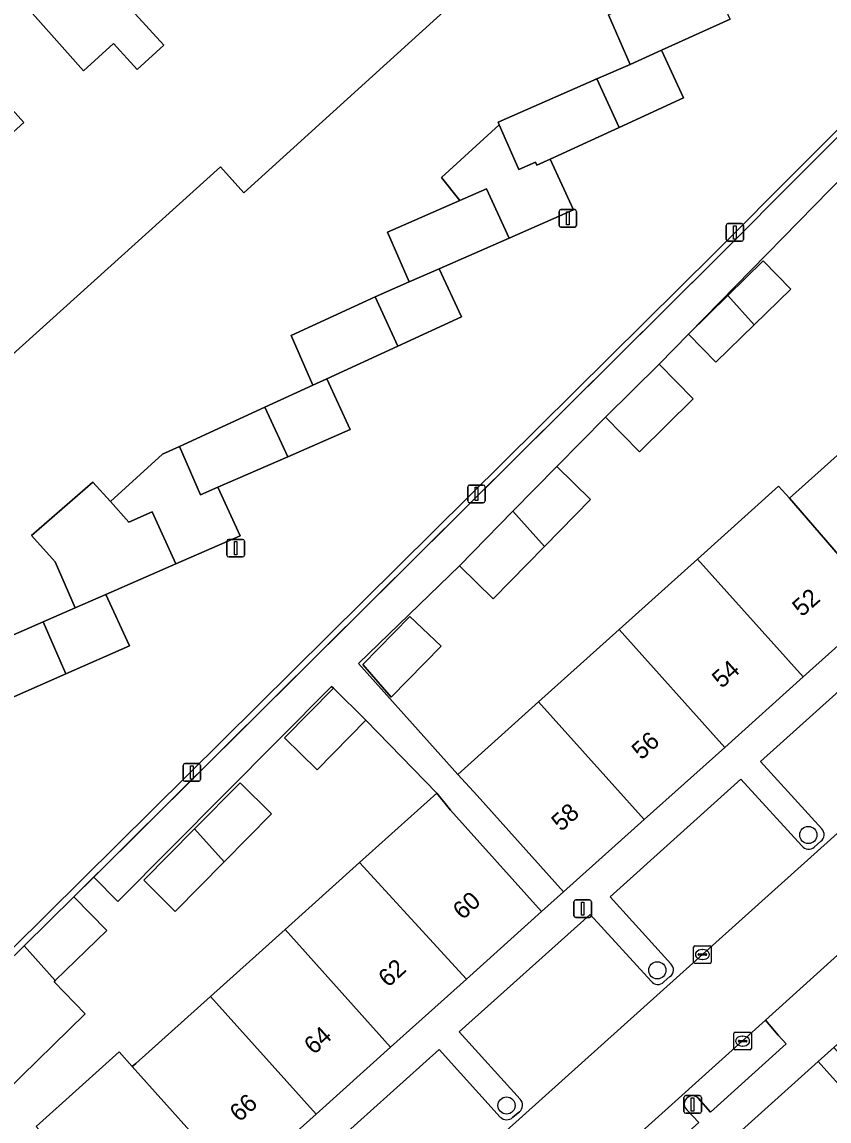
# Model space of a CAD drawing. Extents: x 162172 to 163187, y 382874 to 383685.
# Drawn here: x 162696.4 to 162742.4, y 383475.7 to 383538.2 of the extents above; entities that cross this region are included whole.
import ezdxf

# ---------------------------------------------------------------- set-up
doc = ezdxf.new("R2010")
doc.units = 0
for name, color, linetype in [('IMGEO_Boom', 7, 'Continuous'), ('IMGEO_Erf', 7, 'Continuous'), ('IMGEO_Hek', 7, 'Continuous'), ('IMGEO_Kolk', 7, 'Continuous'), ('IMGEO_Lichtmast', 7, 'Continuous'), ('IMGEO_Muur', 7, 'Continuous'), ('IMGEO_Pand', 7, 'Continuous'), ('IMGEO_Pand_nummerreeks', 7, 'Continuous'), ('IMGEO_Parkeervlak_open', 7, 'Continuous'), ('IMGEO_Rijbaan_lokaal_open', 7, 'Continuous'), ('IMGEO_Voetpad_open', 7, 'Continuous')]:
    doc.layers.add(name, color=color, linetype=linetype)

msp = doc.modelspace()

# ---------------------------------------------------------------- linework, layer by layer
at = {"layer": 'IMGEO_Boom'}
for centre in [(162741.185, 383491.947), (162732.587, 383484.247), (162724.003, 383476.551)]:
    msp.add_circle(centre, 0.489, dxfattribs=at)
at = {"layer": 'IMGEO_Erf'}
for points in [[(162742.01, 383558.381), (162709.05, 383528.485), (162707.707, 383529.967), (162674.468, 383500)], [(162695.797, 383540.079), (162699.91, 383535.431), (162701.626, 383536.991), (162702.971, 383535.511), (162704.494, 383536.897), (162700.393, 383541.4)], [(162691.884, 383501.572), (162697.614, 383504.079), (162699.437, 383504.876), (162698.29, 383507.499), (162696.959, 383508.988), (162700.453, 383512.03), (162701.445, 383510.921), (162704.411, 383513.622), (162705.374, 383514.063), (162710.248, 383516.298), (162712.966, 383517.545), (162711.731, 383520.372), (162716.522, 383522.576), (162718.466, 383523.427), (162717.229, 383526.253), (162721.336, 383528.049), (162720.293, 383529.359), (162723.585, 383532.371), (162723.522, 383532.516), (162729.144, 383534.975), (162731.033, 383535.8), (162729.802, 383538.613)], [(162693.473, 383529.754), (162696.515, 383532.504), (162692.423, 383537.028)], [(162744.224, 383530.511), (162734.371, 383520.443), (162732.689, 383518.737), (162734.633, 383516.763), (162731.577, 383513.753), (162729.633, 383515.727), (162726.871, 383512.92), (162728.781, 383511.047), (162726.159, 383508.373), (162723.235, 383505.389), (162721.325, 383507.263), (162715.57, 383501.715), (162721.221, 383495.387), (162725.826, 383499.525), (162730.407, 383503.641), (162734.872, 383507.649), (162739.493, 383511.797), (162740.108, 383511.111), (162743.907, 383514.517)], [(162697.211, 383475.355), (162699.666, 383477.559), (162701.942, 383479.602), (162702.693, 383478.765), (162702.892, 383478.943), (162707.147, 383482.756), (162711.389, 383486.564), (162715.63, 383490.372), (162720.027, 383494.321), (162715.992, 383498.483), (162713.21, 383495.648), (162711.35, 383497.472), (162714.141, 383500.298), (162714.031, 383500.405), (162701.867, 383488.161), (162700.494, 383489.544), (162699.363, 383488.421), (162701.244, 383486.503), (162698.304, 383483.658), (162698.237, 383483.593), (162700.004, 383481.767), (162695.467, 383477.337)]]:
    msp.add_lwpolyline(points, dxfattribs=at)
for points in [[(162734.371, 383520.443), (162736.609, 383522.646), (162738.616, 383524.623), (162740.19, 383523.004), (162738.104, 383520.975), (162735.92, 383518.851)], [(162720.275, 383502.7), (162717.425, 383499.793), (162715.814, 383501.642), (162718.496, 383504.378)], [(162706.241, 383492.298), (162708.832, 383494.923), (162710.626, 383493.152), (162707.928, 383490.42), (162705.142, 383487.598), (162703.348, 383489.369)]]:
    msp.add_lwpolyline(points, close=True, dxfattribs=at)
at = {"layer": 'IMGEO_Hek'}
msp.add_lwpolyline([(162787.472, 383580.054), (162770.189, 383559.114), (162736.009, 383524.817), (162699.363, 383488.421)], dxfattribs=at)
at = {"layer": 'IMGEO_Kolk'}
for p, q in [((162734.655, 383484.715), (162734.655, 383485.567)), ((162734.73, 383485.641), (162735.582, 383485.641)), ((162734.957, 383485.184), (162735.355, 383485.184)), ((162735.143, 383485.421), (162735.168, 383485.421)), ((162735.656, 383485.567), (162735.656, 383484.715)), ((162735.582, 383484.641), (162734.73, 383484.641)), ((162734.914, 383485.135), (162734.914, 383485.147)), ((162735.352, 383485.098), (162734.954, 383485.098)), ((162735.166, 383484.861), (162735.141, 383484.861)), ((162735.398, 383485.147), (162735.398, 383485.135)), ((162736.944, 383479.791), (162736.944, 383480.643)), ((162737.019, 383480.717), (162737.871, 383480.717)), ((162737.203, 383480.211), (162737.203, 383480.223)), ((162737.641, 383480.174), (162737.243, 383480.174)), ((162737.246, 383480.26), (162737.644, 383480.26)), ((162737.432, 383480.497), (162737.457, 383480.497)), ((162737.687, 383480.223), (162737.687, 383480.211)), ((162737.945, 383480.643), (162737.945, 383479.791)), ((162737.871, 383479.717), (162737.019, 383479.717)), ((162737.455, 383479.937), (162737.43, 383479.937))]:
    msp.add_line(p, q, dxfattribs=at)
for points in [[(162734.655, 383484.715), (162734.655, 383485.567)], [(162734.73, 383485.641), (162735.582, 383485.641)], [(162735.656, 383485.567), (162735.656, 383484.715)], [(162735.582, 383484.641), (162734.73, 383484.641)], [(162736.944, 383479.791), (162736.944, 383480.643)], [(162737.019, 383480.717), (162737.871, 383480.717)], [(162737.945, 383480.643), (162737.945, 383479.791)], [(162737.871, 383479.717), (162737.019, 383479.717)]]:
    msp.add_lwpolyline(points, dxfattribs=at)
for centre, radius, start, end in [((162734.732, 383485.565), 0.0765, 91.55205, 178.44795), ((162734.732, 383485.565), 0.0765, 91.55205, 178.44795), ((162734.954, 383485.144), 0.0403, 85.87752, 175.75265), ((162735.359, 383485.146), 0.0386, 1.73085, 96.63898), ((162735.58, 383485.565), 0.0765, 1.55205, 88.44795), ((162735.58, 383485.565), 0.0765, 1.55205, 88.44795), ((162734.732, 383484.717), 0.0765, 181.55205, 268.44795), ((162734.732, 383484.717), 0.0765, 181.55205, 268.44795), ((162734.951, 383485.134), 0.0366, 178.93798, 274.71019), ((162735.355, 383485.141), 0.043, 264.86636, 352.45326), ((162735.58, 383484.717), 0.0765, 271.55205, 358.44795), ((162735.58, 383484.717), 0.0765, 271.55205, 358.44795), ((162737.021, 383480.641), 0.0765, 91.55205, 178.44795), ((162737.021, 383480.641), 0.0765, 91.55205, 178.44795), ((162737.243, 383480.22), 0.0403, 85.87752, 175.75265), ((162737.24, 383480.21), 0.0366, 178.93798, 274.71019), ((162737.644, 383480.217), 0.043, 264.86636, 352.45326), ((162737.648, 383480.222), 0.0386, 1.73085, 96.63898), ((162737.869, 383480.641), 0.0765, 1.55205, 88.44795), ((162737.869, 383480.641), 0.0765, 1.55205, 88.44795), ((162737.021, 383479.793), 0.0765, 181.55205, 268.44795), ((162737.021, 383479.793), 0.0765, 181.55205, 268.44795), ((162737.869, 383479.793), 0.0765, 271.55205, 358.44795), ((162737.869, 383479.793), 0.0765, 271.55205, 358.44795)]:
    msp.add_arc(centre, radius, start, end, dxfattribs=at)
for centre, major_axis, ratio, start_param, end_param in [((162735.142, 383485.141), (-0.387, 0.002), 0.722429, 4.712389, 7.853982), ((162735.167, 383485.141), (-0.39, 0.002), 0.717154, 1.570796, 4.712389), ((162737.431, 383480.217), (-0.387, 0.002), 0.722429, 4.712389, 7.853982), ((162737.456, 383480.217), (-0.39, 0.002), 0.717154, 1.570796, 4.712389)]:
    msp.add_ellipse(centre, major_axis=major_axis, ratio=ratio, start_param=start_param, end_param=end_param, dxfattribs=at)
at = {"layer": 'IMGEO_Lichtmast'}
for p, q in [((162726.997, 383526.639), (162726.997, 383527.439)), ((162726.997, 383527.439), (162726.997, 383526.639)), ((162727.097, 383527.539), (162727.887, 383527.539)), ((162727.887, 383527.539), (162727.097, 383527.539)), ((162727.987, 383527.439), (162727.987, 383526.639)), ((162727.987, 383526.639), (162727.987, 383527.439)), ((162727.887, 383526.539), (162727.097, 383526.539)), ((162727.097, 383526.539), (162727.887, 383526.539)), ((162736.501, 383525.838), (162736.501, 383526.638)), ((162736.501, 383526.638), (162736.501, 383525.838)), ((162736.601, 383526.738), (162737.391, 383526.738)), ((162737.391, 383526.738), (162736.601, 383526.738)), ((162737.491, 383526.638), (162737.491, 383525.838)), ((162737.491, 383525.838), (162737.491, 383526.638)), ((162737.391, 383525.738), (162736.601, 383525.738)), ((162736.601, 383525.738), (162737.391, 383525.738)), ((162721.791, 383510.958), (162721.791, 383511.758)), ((162721.791, 383511.758), (162721.791, 383510.958)), ((162721.891, 383511.858), (162722.681, 383511.858)), ((162722.681, 383511.858), (162721.891, 383511.858)), ((162722.781, 383511.758), (162722.781, 383510.958)), ((162722.781, 383510.958), (162722.781, 383511.758)), ((162722.681, 383510.858), (162721.891, 383510.858)), ((162721.891, 383510.858), (162722.681, 383510.858)), ((162708.082, 383507.869), (162708.082, 383508.669)), ((162708.082, 383508.669), (162708.082, 383507.869)), ((162708.182, 383508.769), (162708.972, 383508.769)), ((162708.972, 383508.769), (162708.182, 383508.769)), ((162709.072, 383508.669), (162709.072, 383507.869)), ((162709.072, 383507.869), (162709.072, 383508.669)), ((162708.972, 383507.769), (162708.182, 383507.769)), ((162708.182, 383507.769), (162708.972, 383507.769)), ((162705.583, 383495.106), (162705.583, 383495.906)), ((162705.583, 383495.906), (162705.583, 383495.106)), ((162705.683, 383496.006), (162706.473, 383496.006)), ((162706.473, 383496.006), (162705.683, 383496.006)), ((162706.573, 383495.906), (162706.573, 383495.106)), ((162706.573, 383495.106), (162706.573, 383495.906)), ((162706.473, 383495.006), (162705.683, 383495.006)), ((162705.683, 383495.006), (162706.473, 383495.006)), ((162727.842, 383487.35), (162727.842, 383488.15)), ((162727.842, 383488.15), (162727.842, 383487.35)), ((162727.942, 383488.25), (162728.732, 383488.25)), ((162728.732, 383488.25), (162727.942, 383488.25)), ((162728.832, 383488.15), (162728.832, 383487.35)), ((162728.832, 383487.35), (162728.832, 383488.15)), ((162728.732, 383487.25), (162727.942, 383487.25)), ((162727.942, 383487.25), (162728.732, 383487.25)), ((162734.205, 383477.112), (162734.995, 383477.112)), ((162734.995, 383477.112), (162734.205, 383477.112)), ((162734.105, 383476.212), (162734.105, 383477.012)), ((162734.105, 383477.012), (162734.105, 383476.212)), ((162735.095, 383477.012), (162735.095, 383476.212)), ((162735.095, 383476.212), (162735.095, 383477.012)), ((162734.995, 383476.112), (162734.205, 383476.112)), ((162734.205, 383476.112), (162734.995, 383476.112))]:
    msp.add_line(p, q, dxfattribs=at)
for points in [[(162727.417, 383527.414), (162727.567, 383527.414), (162727.567, 383526.664), (162727.417, 383526.664), (162727.417, 383527.414)], [(162736.921, 383526.613), (162737.071, 383526.613), (162737.071, 383525.863), (162736.921, 383525.863), (162736.921, 383526.613)], [(162722.211, 383511.733), (162722.361, 383511.733), (162722.361, 383510.983), (162722.211, 383510.983), (162722.211, 383511.733)], [(162708.502, 383508.644), (162708.652, 383508.644), (162708.652, 383507.894), (162708.502, 383507.894), (162708.502, 383508.644)], [(162706.003, 383495.881), (162706.153, 383495.881), (162706.153, 383495.131), (162706.003, 383495.131), (162706.003, 383495.881)], [(162728.262, 383488.125), (162728.412, 383488.125), (162728.412, 383487.375), (162728.262, 383487.375), (162728.262, 383488.125)], [(162734.525, 383476.987), (162734.675, 383476.987), (162734.675, 383476.237), (162734.525, 383476.237), (162734.525, 383476.987)]]:
    msp.add_lwpolyline(points, dxfattribs=at)
for centre, start, end in [((162727.097, 383527.439), 90, 180), ((162727.097, 383527.439), 90, 180), ((162727.887, 383527.439), 0, 90), ((162727.887, 383527.439), 360, 90), ((162727.097, 383526.639), 180, 270), ((162727.097, 383526.639), 180, 270), ((162727.887, 383526.639), 270, 0), ((162727.887, 383526.639), 270, 0), ((162736.601, 383526.638), 90, 180), ((162736.601, 383526.638), 90, 180), ((162737.391, 383526.638), 0, 90), ((162737.391, 383526.638), 360, 90), ((162736.601, 383525.838), 180, 270), ((162736.601, 383525.838), 180, 270), ((162737.391, 383525.838), 270, 0), ((162737.391, 383525.838), 270, 0), ((162721.891, 383511.758), 90, 180), ((162721.891, 383511.758), 90, 180), ((162722.681, 383511.758), 0, 90), ((162722.681, 383511.758), 360, 90), ((162721.891, 383510.958), 180, 270), ((162721.891, 383510.958), 180, 270), ((162722.681, 383510.958), 270, 0), ((162722.681, 383510.958), 270, 0), ((162708.182, 383508.669), 90, 180), ((162708.182, 383508.669), 90, 180), ((162708.972, 383508.669), 0, 90), ((162708.972, 383508.669), 360, 90), ((162708.182, 383507.869), 180, 270), ((162708.182, 383507.869), 180, 270), ((162708.972, 383507.869), 270, 0), ((162708.972, 383507.869), 270, 0), ((162705.683, 383495.906), 90, 180), ((162705.683, 383495.906), 90, 180), ((162706.473, 383495.906), 0, 90), ((162706.473, 383495.906), 360, 90), ((162705.683, 383495.106), 180, 270), ((162705.683, 383495.106), 180, 270), ((162706.473, 383495.106), 270, 0), ((162706.473, 383495.106), 270, 0), ((162727.942, 383488.15), 90, 180), ((162727.942, 383488.15), 90, 180), ((162728.732, 383488.15), 0, 90), ((162728.732, 383488.15), 360, 90), ((162727.942, 383487.35), 180, 270), ((162727.942, 383487.35), 180, 270), ((162728.732, 383487.35), 270, 0), ((162728.732, 383487.35), 270, 0), ((162734.205, 383477.012), 90, 180), ((162734.205, 383477.012), 90, 180), ((162734.995, 383477.012), 0, 90), ((162734.995, 383477.012), 360, 90), ((162734.205, 383476.212), 180, 270), ((162734.205, 383476.212), 180, 270), ((162734.995, 383476.212), 270, 0), ((162734.995, 383476.212), 270, 0)]:
    msp.add_arc(centre, 0.1, start, end, dxfattribs=at)
at = {"layer": 'IMGEO_Muur'}
msp.add_lwpolyline([(162741.749, 383479.052), (162750.865, 383487.213)], dxfattribs=at)
at = {"layer": 'IMGEO_Pand'}
for points in [[(162674.468, 383500), (162707.707, 383529.967), (162709.05, 383528.485), (162742.01, 383558.381)], [(162700.393, 383541.4), (162704.494, 383536.897), (162702.971, 383535.511), (162701.626, 383536.991), (162699.91, 383535.431), (162695.797, 383540.079)], [(162692.423, 383537.028), (162696.515, 383532.504), (162693.473, 383529.754)]]:
    msp.add_lwpolyline(points, dxfattribs=at)
for points in [[(162735.49, 383541.099), (162729.802, 383538.613), (162731.033, 383535.8), (162732.836, 383536.614), (162736.739, 383538.374)], [(162732.836, 383536.614), (162731.033, 383535.8), (162729.144, 383534.975), (162730.409, 383532.215), (162734.081, 383533.898)], [(162730.409, 383532.215), (162729.144, 383534.975), (162723.522, 383532.516), (162723.585, 383532.371), (162724.703, 383529.815), (162725.654, 383530.231), (162725.725, 383530.069), (162726.486, 383530.417)], [(162726.486, 383530.417), (162725.725, 383530.069), (162725.654, 383530.231), (162724.703, 383529.815), (162723.585, 383532.371), (162720.293, 383529.359), (162721.336, 383528.049), (162722.861, 383528.716), (162724.146, 383525.911), (162727.816, 383527.516)], [(162721.336, 383528.049), (162717.229, 383526.253), (162718.466, 383523.427), (162720.175, 383524.174), (162724.146, 383525.911), (162722.861, 383528.716)], [(162736.609, 383522.646), (162738.104, 383520.975), (162740.19, 383523.004), (162738.616, 383524.623)], [(162720.175, 383524.174), (162718.466, 383523.427), (162716.522, 383522.576), (162717.81, 383519.767), (162721.433, 383521.428)], [(162716.522, 383522.576), (162711.731, 383520.372), (162712.966, 383517.545), (162713.774, 383517.916), (162717.81, 383519.767)], [(162738.104, 383520.975), (162736.609, 383522.646), (162734.371, 383520.443), (162735.92, 383518.851)], [(162732.689, 383518.737), (162729.633, 383515.727), (162731.577, 383513.753), (162734.633, 383516.763)], [(162713.774, 383517.916), (162712.966, 383517.545), (162710.248, 383516.298), (162711.543, 383513.472), (162715.099, 383515.027)], [(162711.543, 383513.472), (162710.248, 383516.298), (162705.374, 383514.063), (162706.582, 383511.303), (162707.565, 383511.733)], [(162707.565, 383511.733), (162706.582, 383511.303), (162705.374, 383514.063), (162704.411, 383513.622), (162701.445, 383510.921), (162702.492, 383509.75), (162703.829, 383510.335), (162705.18, 383507.387), (162708.826, 383508.981)], [(162752.682, 383504.676), (162743.907, 383514.517), (162740.108, 383511.111), (162745.418, 383504.988), (162748.809, 383501.204)], [(162726.871, 383512.92), (162724.369, 383510.368), (162726.159, 383508.373), (162728.781, 383511.047)], [(162701.445, 383510.921), (162700.453, 383512.03), (162696.959, 383508.988), (162698.29, 383507.499), (162699.437, 383504.876), (162701.189, 383505.642), (162705.18, 383507.387), (162703.829, 383510.335), (162702.492, 383509.75)], [(162734.872, 383507.649), (162740.897, 383500.938), (162745.418, 383504.988), (162740.108, 383511.111), (162739.493, 383511.797)], [(162726.159, 383508.373), (162724.369, 383510.368), (162721.325, 383507.263), (162723.235, 383505.389)], [(162730.407, 383503.641), (162736.428, 383496.934), (162740.897, 383500.938), (162734.872, 383507.649)], [(162701.189, 383505.642), (162699.437, 383504.876), (162697.614, 383504.079), (162698.908, 383501.117), (162702.528, 383502.716)], [(162698.908, 383501.117), (162697.614, 383504.079), (162691.884, 383501.572), (162693.171, 383498.584), (162694.986, 383499.385)], [(162717.425, 383499.793), (162720.275, 383502.7), (162718.496, 383504.378), (162715.814, 383501.642)], [(162736.428, 383496.934), (162730.407, 383503.641), (162725.826, 383499.525), (162731.835, 383492.819)], [(162715.992, 383498.483), (162714.141, 383500.298), (162711.35, 383497.472), (162713.21, 383495.648)], [(162731.835, 383492.819), (162725.826, 383499.525), (162721.221, 383495.387), (162722.325, 383494.187), (162727.239, 383488.702)], [(162706.241, 383492.298), (162707.928, 383490.42), (162710.626, 383493.152), (162708.832, 383494.923)], [(162721.717, 383483.748), (162725.995, 383487.588), (162720.811, 383493.362), (162720.027, 383494.321), (162715.63, 383490.372)], [(162707.928, 383490.42), (162706.241, 383492.298), (162703.348, 383489.369), (162705.142, 383487.598)], [(162711.389, 383486.564), (162717.398, 383479.871), (162721.717, 383483.748), (162715.63, 383490.372)], [(162698.304, 383483.658), (162701.244, 383486.503), (162699.363, 383488.421), (162696.527, 383485.64)], [(162713.155, 383476.063), (162717.398, 383479.871), (162711.389, 383486.564), (162707.147, 383482.756)], [(162698.304, 383483.658), (162696.527, 383485.64), (162692.034, 383481.232), (162695.467, 383477.337), (162700.004, 383481.767), (162698.237, 383483.593)], [(162713.155, 383476.063), (162707.147, 383482.756), (162702.892, 383478.943), (162702.693, 383478.765), (162706.288, 383474.756), (162706.457, 383474.568), (162708.701, 383472.065), (162709.909, 383473.149)], [(162708.701, 383472.065), (162706.457, 383474.568), (162706.288, 383474.756), (162702.693, 383478.765), (162701.942, 383479.602), (162699.666, 383477.559), (162697.211, 383475.355), (162707.445, 383463.952), (162712.172, 383468.194)], [(162750.738, 383460.265), (162755.093, 383464.209), (162750.886, 383468.888), (162747.553, 383465.686), (162744.334, 383469.378), (162747.674, 383472.461), (162741.749, 383479.052), (162737.379, 383475.125), (162743.357, 383468.476), (162746.581, 383464.889)]]:
    msp.add_lwpolyline(points, close=True, dxfattribs=at)
at = {"layer": 'IMGEO_Parkeervlak_open'}
for points in [[(162748.609, 383499.858), (162745.927, 383502.822), (162738.461, 383496.122), (162741.954, 383492.294)], [(162716.145, 383468.065), (162751.418, 383499.733)], [(162740.817, 383491.321), (162737.348, 383495.122), (162729.909, 383488.432), (162733.353, 383484.623)], [(162741.901, 383491.588), (162741.523, 383491.261)], [(162732.241, 383483.628), (162728.774, 383487.427), (162721.305, 383480.751), (162724.776, 383476.91)], [(162733.307, 383483.884), (162732.964, 383483.587)], [(162734.914, 383476.965), (162735.616, 383476.178), (162739.93, 383480.054), (162739.461, 383480.557), (162738.743, 383481.402), (162721.051, 383465.496), (162719.125, 383463.677)], [(162723.649, 383475.884), (162720.173, 383479.734), (162712.721, 383473.064), (162715.677, 383469.769)], [(162722.003, 383463.942), (162734.956, 383475.591), (162734.263, 383476.297)], [(162724.737, 383476.191), (162724.365, 383475.879)]]:
    msp.add_lwpolyline(points, dxfattribs=at)
for centre, radius, start, end in [((162741.614, 383491.965), 0.474, 307.3438, 44.06983), ((162741.198, 383491.616), 0.481, 217.73437, 312.55031), ((162733.033, 383484.272), 0.475, 305.2393, 47.63699), ((162732.62, 383483.914), 0.475, 217.03329, 316.47539), ((162734.587, 383476.632), 0.466, 45.47842, 225.99842), ((162724.431, 383476.568), 0.486, 309.04636, 44.74405), ((162724.01, 383476.271), 0.529, 227.02162, 312.17817)]:
    msp.add_arc(centre, radius, start, end, dxfattribs=at)
at = {"layer": 'IMGEO_Rijbaan_lokaal_open'}
for points in [[(162691.809, 383481.476), (162735.856, 383525.085), (162769.966, 383559.316)], [(162736.739, 383538.374), (162732.836, 383536.614), (162734.081, 383533.898), (162730.409, 383532.215), (162726.486, 383530.417), (162727.816, 383527.516), (162724.146, 383525.911), (162720.175, 383524.174), (162721.433, 383521.428), (162717.81, 383519.767), (162713.774, 383517.916), (162715.099, 383515.027), (162711.543, 383513.472), (162707.565, 383511.733), (162708.826, 383508.981), (162705.18, 383507.387), (162701.189, 383505.642), (162702.528, 383502.716), (162698.908, 383501.117), (162694.986, 383499.385)]]:
    msp.add_lwpolyline(points, dxfattribs=at)
msp.add_lwpolyline([(162716.145, 383468.065), (162715.953, 383467.569), (162715.772, 383467.265), (162719.125, 383463.677), (162721.051, 383465.496), (162738.743, 383481.402), (162744.616, 383486.703), (162756.869, 383497.681), (162763.769, 383503.865), (162760.373, 383507.7), (162751.418, 383499.733)], close=True, dxfattribs=at)
at = {"layer": 'IMGEO_Voetpad_open'}
msp.add_lwpolyline([(162787.472, 383580.054), (162787.269, 383580.28), (162769.966, 383559.316), (162735.856, 383525.085), (162691.809, 383481.476), (162689.577, 383481.14), (162688.137, 383479.847), (162688.527, 383479.685), (162689.877, 383480.871), (162692.034, 383481.232), (162696.527, 383485.64), (162699.363, 383488.421), (162700.494, 383489.544), (162736.009, 383524.817), (162770.189, 383559.114)], close=True, dxfattribs=at)
for points in [[(162770.189, 383559.114), (162736.009, 383524.817), (162700.494, 383489.544), (162701.867, 383488.161), (162714.031, 383500.405), (162714.141, 383500.298), (162715.992, 383498.483), (162720.027, 383494.321), (162720.811, 383493.362), (162725.995, 383487.588), (162727.239, 383488.702), (162722.325, 383494.187), (162721.221, 383495.387), (162715.57, 383501.715), (162721.325, 383507.263), (162724.369, 383510.368), (162726.871, 383512.92), (162729.633, 383515.727), (162732.689, 383518.737), (162734.371, 383520.443), (162744.224, 383530.511), (162755.032, 383541.389)], [(162724.277, 383463.351), (162728.74, 383467.362), (162733.009, 383471.198), (162737.379, 383475.125), (162741.749, 383479.052), (162742.646, 383479.855), (162750.865, 383487.213), (162755.682, 383491.526), (162764.343, 383499.308), (162767.726, 383502.35), (162775.823, 383509.594), (162779.209, 383512.659), (162787.715, 383520.314), (162792.856, 383524.915), (162798.479, 383529.957), (162800.917, 383532.162), (162801.903, 383533.053), (162806.378, 383537.068), (162810.62, 383540.874)], [(162751.418, 383499.733), (162760.373, 383507.7), (162761.751, 383508.982), (162759.841, 383511.063), (162756.513, 383508.11), (162752.682, 383504.676), (162748.809, 383501.204), (162745.418, 383504.988), (162740.897, 383500.938), (162736.428, 383496.934), (162731.835, 383492.819), (162727.239, 383488.702), (162725.995, 383487.588), (162721.717, 383483.748), (162717.398, 383479.871), (162713.155, 383476.063), (162709.909, 383473.149)], [(162741.954, 383492.294), (162738.461, 383496.122), (162745.927, 383502.822), (162748.609, 383499.858)], [(162733.353, 383484.623), (162729.909, 383488.432), (162737.348, 383495.122), (162740.817, 383491.321)], [(162741.523, 383491.261), (162741.901, 383491.588)], [(162749.444, 383490.004), (162750.137, 383489.216), (162745.821, 383485.348), (162745.368, 383485.877), (162744.616, 383486.703), (162738.743, 383481.402), (162739.461, 383480.557), (162739.93, 383480.054), (162735.616, 383476.178), (162734.914, 383476.965)], [(162724.776, 383476.91), (162721.305, 383480.751), (162728.774, 383487.427)], [(162728.774, 383487.427), (162732.241, 383483.628)], [(162732.964, 383483.587), (162733.307, 383483.884)], [(162715.677, 383469.769), (162712.721, 383473.064), (162720.173, 383479.734), (162723.649, 383475.884)], [(162756.339, 383464.558), (162742.646, 383479.855), (162741.749, 383479.052), (162747.674, 383472.461)], [(162734.263, 383476.297), (162734.956, 383475.591), (162722.003, 383463.942)], [(162724.365, 383475.879), (162724.737, 383476.191)]]:
    msp.add_lwpolyline(points, dxfattribs=at)
for centre, radius, start, end in [((162741.614, 383491.965), 0.474, 307.3438, 44.06983), ((162741.198, 383491.616), 0.481, 217.73437, 312.55031), ((162733.033, 383484.272), 0.475, 305.2393, 47.63699), ((162732.62, 383483.914), 0.475, 217.03329, 316.47539), ((162734.587, 383476.632), 0.466, 45.47842, 225.99842), ((162724.431, 383476.568), 0.486, 309.04636, 44.74405), ((162724.01, 383476.271), 0.529, 227.02162, 312.17817)]:
    msp.add_arc(centre, radius, start, end, dxfattribs=at)

# ---------------------------------------------------------------- texts
at = {"layer": 'IMGEO_Pand_nummerreeks'}
for s, rotation, p in [('52', 41.69391, (162740.825, 383504.323)), ('54', 41.69391, (162736.255, 383500.252)), ('56', 41.69391, (162731.681, 383496.178)), ('58', 41.69391, (162727.109, 383492.105)), ('60', 42.15852, (162721.503, 383487.075)), ('62', 42.15852, (162717.26, 383483.234)), ('64', 42.15852, (162713.03, 383479.403)), ('66', 42.15823, (162708.794, 383475.568))]:
    msp.add_text(s, height=1, rotation=rotation, dxfattribs=at).set_placement(p)

doc.saveas('drawing.dxf')
